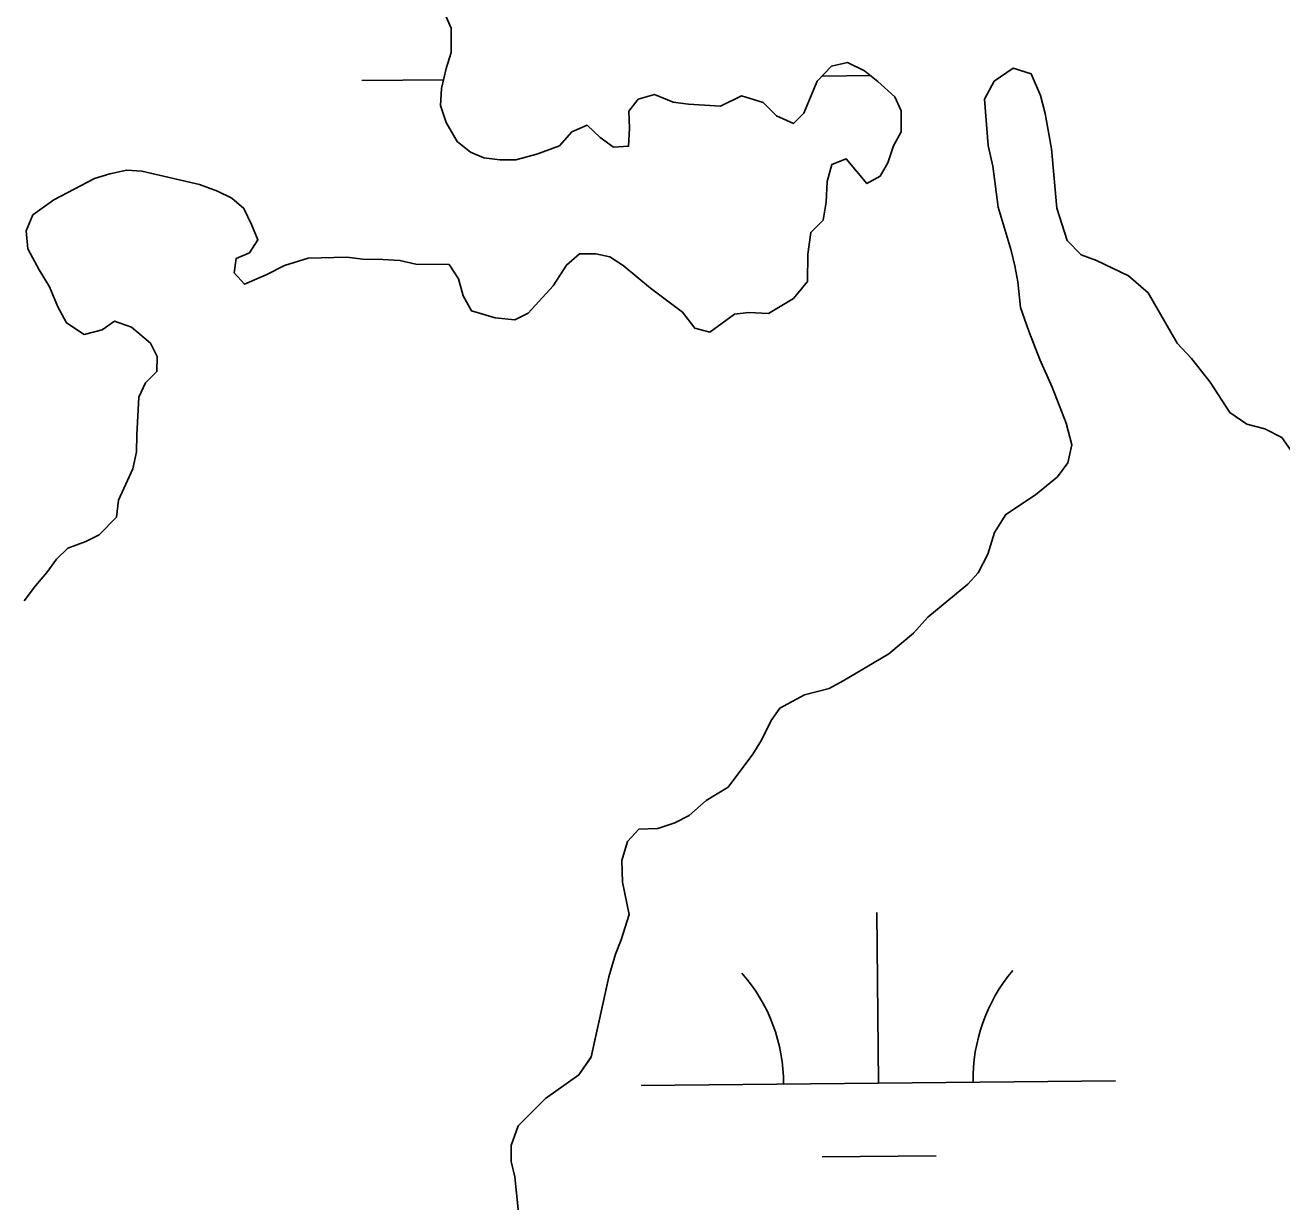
# Model space of a CAD drawing. Extents: x 3146026 to 3183936, y 897894 to 923344.
# Drawn here: x 3171442.8 to 3171707.8, y 907225.2 to 907473.5 of the extents above; entities that cross this region are included whole.
import ezdxf

# ---------------------------------------------------------------- set-up
doc = ezdxf.new("R2010")
doc.units = 0
for name, color, linetype in [('V-SITE-VEGE', 7, 'Continuous'), ('V-TOPO-SHOR', 7, 'Continuous'), ('V-WETL-SWMP', 7, 'Continuous')]:
    doc.layers.add(name, color=color, linetype=linetype)

msp = doc.modelspace()

# ---------------------------------------------------------------- linework, layer by layer
at = {"layer": 'V-SITE-VEGE'}
for p, q in [((3171530.93, 907476.9), (3171532.7, 907472.9)), ((3171532.7, 907472.9), (3171532.67, 907467.72)), ((3171532.67, 907467.72), (3171531.65, 907464.33)), ((3171612.88, 907464.87), (3171616.28, 907465.65)), ((3171616.28, 907465.65), (3171619.86, 907463.84)), ((3171531.65, 907464.33), (3171530.63, 907460.14)), ((3171609.87, 907461.7), (3171612.88, 907464.87)), ((3171619.86, 907463.84), (3171622.64, 907461.62)), ((3171647.19, 907461.69), (3171651.2, 907464.46)), ((3171651.2, 907464.46), (3171654.98, 907463.24)), ((3171654.98, 907463.24), (3171656.95, 907458.64)), ((3171530.63, 907460.14), (3171530.41, 907456.55)), ((3171607.04, 907454.93), (3171609.87, 907461.7)), ((3171622.64, 907461.62), (3171626.22, 907458.41)), ((3171645.17, 907457.91), (3171647.19, 907461.69)), ((3171570.12, 907455.33), (3171572.13, 907457.92)), ((3171572.13, 907457.92), (3171575.53, 907458.89)), ((3171575.53, 907458.89), (3171579.51, 907457.27)), ((3171579.51, 907457.27), (3171582.7, 907456.86)), ((3171589.49, 907456.42), (3171593.89, 907458.59)), ((3171593.89, 907458.59), (3171598.47, 907457.17)), ((3171626.22, 907458.41), (3171627.6, 907455.41)), ((3171645.92, 907448.12), (3171645.17, 907457.91)), ((3171656.95, 907458.64), (3171657.93, 907454.84)), ((3171530.41, 907456.55), (3171531.59, 907452.95)), ((3171570.3, 907451.74), (3171570.12, 907455.33)), ((3171582.7, 907456.86), (3171589.49, 907456.42)), ((3171598.47, 907457.17), (3171601.25, 907454.36)), ((3171604.83, 907452.74), (3171607.04, 907454.93)), ((3171627.6, 907455.41), (3171627.57, 907451.02)), ((3171657.93, 907454.84), (3171659.29, 907447.45)), ((3171531.59, 907452.95), (3171533.96, 907448.95)), ((3171558.12, 907451.01), (3171561.32, 907452.39)), ((3171561.32, 907452.39), (3171564.1, 907449.78)), ((3171601.25, 907454.36), (3171604.83, 907452.74)), ((3171555.51, 907448.03), (3171558.12, 907451.01)), ((3171564.1, 907449.78), (3171566.89, 907447.77)), ((3171570.08, 907447.95), (3171570.3, 907451.74)), ((3171627.57, 907451.02), (3171625.96, 907448.04)), ((3171533.96, 907448.95), (3171536.74, 907446.74)), ((3171536.74, 907446.74), (3171539.53, 907445.52)), ((3171550.71, 907446.26), (3171555.51, 907448.03)), ((3171566.89, 907447.77), (3171570.08, 907447.95)), ((3171625.96, 907448.04), (3171624.74, 907444.45)), ((3171646.89, 907443.73), (3171645.92, 907448.12)), ((3171659.29, 907447.45), (3171660.41, 907434.87)), ((3171539.53, 907445.52), (3171542.92, 907445.11)), ((3171542.92, 907445.11), (3171546.32, 907445.09)), ((3171546.32, 907445.09), (3171550.71, 907446.26)), ((3171612.97, 907444.12), (3171611.95, 907440.53)), ((3171615.97, 907445.3), (3171612.97, 907444.12)), ((3171620.33, 907440.08), (3171615.97, 907445.3)), ((3171624.74, 907444.45), (3171623.13, 907441.66)), ((3171460.68, 907442.17), (3171457.48, 907441.19)), ((3171464.28, 907442.95), (3171460.68, 907442.17)), ((3171467.47, 907442.73), (3171464.28, 907442.95)), ((3171479.63, 907439.87), (3171467.47, 907442.73)), ((3171623.13, 907441.66), (3171620.33, 907440.08)), ((3171648.04, 907435.14), (3171646.89, 907443.73)), ((3171457.48, 907441.19), (3171448.88, 907436.65)), ((3171483.41, 907438.45), (3171479.63, 907439.87)), ((3171611.95, 907440.53), (3171611.73, 907436.14)), ((3171448.88, 907436.65), (3171444.47, 907433.48)), ((3171486.4, 907437.04), (3171483.41, 907438.45)), ((3171488.98, 907434.83), (3171486.4, 907437.04)), ((3171611.73, 907436.14), (3171611.1, 907432.35)), ((3171444.47, 907433.48), (3171443.05, 907430.1)), ((3171490.56, 907431.43), (3171488.98, 907434.83)), ((3171650.78, 907425.95), (3171648.04, 907435.14)), ((3171660.41, 907434.87), (3171662.57, 907428.07)), ((3171491.94, 907428.23), (3171490.56, 907431.43)), ((3171611.1, 907432.35), (3171608.5, 907429.77)), ((3171443.05, 907430.1), (3171443.43, 907426.3)), ((3171490.13, 907425.44), (3171491.94, 907428.23)), ((3171608.5, 907429.77), (3171607.87, 907425.19)), ((3171443.43, 907426.3), (3171445.8, 907421.9)), ((3171487.32, 907424.26), (3171490.13, 907425.44)), ((3171651.56, 907422.75), (3171650.78, 907425.95)), ((3171662.57, 907428.07), (3171665.55, 907425.06)), ((3171486.91, 907421.27), (3171487.32, 907424.26)), ((3171497.5, 907422.81), (3171493.69, 907420.83)), ((3171502.49, 907424.38), (3171497.5, 907422.81)), ((3171510.68, 907424.53), (3171502.49, 907424.38)), ((3171514.07, 907424.11), (3171510.68, 907424.53)), ((3171518.26, 907424.09), (3171514.07, 907424.11)), ((3171521.85, 907423.87), (3171518.26, 907424.09)), ((3171525.24, 907423.05), (3171521.85, 907423.87)), ((3171532.22, 907423.01), (3171525.24, 907423.05)), ((3171534.2, 907420.01), (3171532.22, 907423.01)), ((3171556.97, 907422.88), (3171554.15, 907418.5)), ((3171559.77, 907425.25), (3171556.97, 907422.88)), ((3171563.17, 907425.24), (3171559.77, 907425.25)), ((3171566.16, 907424.62), (3171563.17, 907425.24)), ((3171568.94, 907422.81), (3171566.16, 907424.62)), ((3171574.7, 907417.99), (3171568.94, 907422.81)), ((3171607.87, 907425.19), (3171607.84, 907419.4)), ((3171665.55, 907425.06), (3171668.73, 907423.85)), ((3171668.73, 907423.85), (3171675.5, 907420.62)), ((3171445.8, 907421.9), (3171447.98, 907418.29)), ((3171489.09, 907418.86), (3171486.91, 907421.27)), ((3171493.69, 907420.83), (3171489.09, 907418.86)), ((3171652.14, 907419.35), (3171651.56, 907422.75)), ((3171675.5, 907420.62), (3171679.67, 907417)), ((3171447.98, 907418.29), (3171449.75, 907414.09)), ((3171535.18, 907416.41), (3171534.2, 907420.01)), ((3171554.15, 907418.5), (3171548.93, 907412.74)), ((3171581.46, 907412.96), (3171574.7, 907417.99)), ((3171607.84, 907419.4), (3171604.83, 907415.82)), ((3171652.71, 907413.96), (3171652.14, 907419.35)), ((3171536.96, 907413.21), (3171535.18, 907416.41)), ((3171604.83, 907415.82), (3171599.62, 907412.66)), ((3171679.67, 907417), (3171685.8, 907406.39)), ((3171449.75, 907414.09), (3171451.53, 907410.69)), ((3171541.94, 907411.78), (3171536.96, 907413.21)), ((3171548.93, 907412.74), (3171546.13, 907411.36)), ((3171584.04, 907409.55), (3171581.46, 907412.96)), ((3171592.43, 907412.5), (3171587.22, 907408.74)), ((3171595.43, 907412.88), (3171592.43, 907412.5)), ((3171599.62, 907412.66), (3171595.43, 907412.88)), ((3171654.48, 907408.96), (3171652.71, 907413.96)), ((3171451.53, 907410.69), (3171455.31, 907408.27)), ((3171459.1, 907409.25), (3171461.71, 907411.03)), ((3171461.71, 907411.03), (3171465.29, 907409.82)), ((3171465.29, 907409.82), (3171469.27, 907406.4)), ((3171546.13, 907411.36), (3171541.94, 907411.78)), ((3171587.22, 907408.74), (3171584.04, 907409.55)), ((3171455.31, 907408.27), (3171459.1, 907409.25)), ((3171656.84, 907402.96), (3171654.48, 907408.96)), ((3171469.27, 907406.4), (3171470.65, 907403.6)), ((3171685.8, 907406.39), (3171688.77, 907403.18)), ((3171470.65, 907403.6), (3171470.63, 907400.41)), ((3171659.4, 907397.16), (3171656.84, 907402.96)), ((3171688.77, 907403.18), (3171692.74, 907398.17)), ((3171470.63, 907400.41), (3171468.22, 907398.02)), ((3171468.22, 907398.02), (3171466.81, 907395.04)), ((3171662.35, 907389.56), (3171659.4, 907397.16)), ((3171692.74, 907398.17), (3171696.89, 907391.76)), ((3171466.81, 907395.04), (3171466.36, 907387.06)), ((3171696.89, 907391.76), (3171700.47, 907389.35)), ((3171663.53, 907384.96), (3171662.35, 907389.56)), ((3171700.47, 907389.35), (3171704.26, 907388.33)), ((3171466.36, 907387.06), (3171466.34, 907383.46)), ((3171704.26, 907388.33), (3171707.84, 907386.51)), ((3171707.84, 907386.51), (3171711.6, 907381.1)), ((3171466.34, 907383.46), (3171465.52, 907379.88)), ((3171662.71, 907381.18), (3171663.53, 907384.96)), ((3171660.5, 907378.19), (3171662.71, 907381.18)), ((3171465.52, 907379.88), (3171462.49, 907373.31)), ((3171655.88, 907374.43), (3171660.5, 907378.19)), ((3171462.49, 907373.31), (3171462.08, 907369.72)), ((3171649.67, 907370.27), (3171655.88, 907374.43)), ((3171647.26, 907366.49), (3171649.67, 907370.27)), ((3171462.08, 907369.72), (3171458.46, 907365.95)), ((3171455.66, 907364.57), (3171451.86, 907363.19)), ((3171458.46, 907365.95), (3171455.66, 907364.57)), ((3171645.84, 907361.91), (3171647.26, 907366.49)), ((3171451.86, 907363.19), (3171449.45, 907360.81)), ((3171643.82, 907357.93), (3171645.84, 907361.91)), ((3171449.45, 907360.81), (3171447.44, 907358.03)), ((3171447.44, 907358.03), (3171445.03, 907355.25)), ((3171641.61, 907355.55), (3171643.82, 907357.93)), ((3171445.03, 907355.25), (3171442.62, 907352.06)), ((3171633.19, 907348.61), (3171641.61, 907355.55)), ((3171630.18, 907345.23), (3171633.19, 907348.61)), ((3171624.96, 907340.87), (3171630.18, 907345.23)), ((3171615.35, 907335.14), (3171624.96, 907340.87)), ((3171607.15, 907332.19), (3171612.35, 907333.56)), ((3171612.35, 907333.56), (3171615.35, 907335.14)), ((3171601.95, 907329.43), (3171607.15, 907332.19)), ((3171600.14, 907326.84), (3171601.95, 907329.43)), ((3171598.12, 907322.66), (3171600.14, 907326.84)), ((3171596.31, 907319.68), (3171598.12, 907322.66)), ((3171591.08, 907312.72), (3171596.31, 907319.68)), ((3171586.48, 907309.95), (3171591.08, 907312.72)), ((3171582.86, 907306.78), (3171586.48, 907309.95)), ((3171579.86, 907305.2), (3171582.86, 907306.78)), ((3171569.86, 907301.27), (3171572.27, 907303.85)), ((3171572.27, 907303.85), (3171576.26, 907304.02)), ((3171576.26, 907304.02), (3171579.86, 907305.2)), ((3171568.64, 907297.28), (3171569.86, 907301.27)), ((3171568.81, 907292.69), (3171568.64, 907297.28)), ((3171570.18, 907285.9), (3171568.81, 907292.69)), ((3171568.55, 907280.52), (3171570.18, 907285.9)), ((3171567.33, 907277.53), (3171568.55, 907280.52)), ((3171565.91, 907272.75), (3171567.33, 907277.53)), ((3171562.23, 907255.8), (3171565.91, 907272.75)), ((3171559.61, 907252.03), (3171562.23, 907255.8)), ((3171552.6, 907247.08), (3171559.61, 907252.03)), ((3171546.78, 907241.32), (3171552.6, 907247.08)), ((3171545.36, 907237.14), (3171546.78, 907241.32)), ((3171545.34, 907233.75), (3171545.36, 907237.14)), ((3171546.12, 907230.55), (3171545.34, 907233.75)), ((3171546.88, 907222.97), (3171546.12, 907230.55))]:
    msp.add_line(p, q, dxfattribs=at)
at = {"layer": 'V-TOPO-SHOR'}
for points in [[(3171554.15, 907418.5), (3171556.97, 907422.88), (3171559.77, 907425.25), (3171563.17, 907425.24), (3171566.16, 907424.62), (3171568.94, 907422.81), (3171574.7, 907417.99), (3171581.46, 907412.96), (3171584.04, 907409.55), (3171587.23, 907408.74), (3171592.43, 907412.5), (3171595.43, 907412.88), (3171599.62, 907412.66), (3171604.83, 907415.82), (3171607.84, 907419.4), (3171607.87, 907425.19), (3171608.5, 907429.77), (3171611.1, 907432.35), (3171611.73, 907436.14), (3171611.95, 907440.53), (3171612.97, 907444.12), (3171615.97, 907445.3), (3171620.33, 907440.08), (3171623.13, 907441.66), (3171624.74, 907444.45), (3171625.96, 907448.04), (3171627.57, 907451.02), (3171627.6, 907455.41), (3171626.22, 907458.41), (3171622.64, 907461.62), (3171619.86, 907463.84), (3171616.28, 907465.65), (3171612.88, 907464.87), (3171609.87, 907461.7), (3171607.04, 907454.93), (3171604.83, 907452.74), (3171601.25, 907454.36), (3171598.47, 907457.17), (3171593.89, 907458.59), (3171589.49, 907456.42), (3171582.7, 907456.86), (3171579.51, 907457.27), (3171575.53, 907458.89), (3171572.13, 907457.92), (3171570.12, 907455.33), (3171570.3, 907451.74), (3171570.08, 907447.95), (3171566.89, 907447.77), (3171564.1, 907449.78), (3171561.32, 907452.39), (3171558.12, 907451.01), (3171555.51, 907448.03), (3171550.71, 907446.26), (3171546.32, 907445.09), (3171542.92, 907445.11), (3171539.53, 907445.52), (3171536.74, 907446.74), (3171533.96, 907448.95), (3171531.59, 907452.95), (3171530.41, 907456.55), (3171530.63, 907460.14), (3171531.65, 907464.33), (3171532.67, 907467.72), (3171532.7, 907472.9), (3171530.93, 907476.9)], [(3171546.88, 907222.96), (3171546.12, 907230.55), (3171545.34, 907233.75), (3171545.36, 907237.14), (3171546.78, 907241.32), (3171552.6, 907247.08), (3171559.61, 907252.03), (3171562.23, 907255.8), (3171565.91, 907272.75), (3171567.33, 907277.53), (3171568.55, 907280.52), (3171570.18, 907285.9), (3171568.81, 907292.69), (3171568.64, 907297.28), (3171569.86, 907301.27), (3171572.27, 907303.85), (3171576.26, 907304.02), (3171579.86, 907305.2), (3171582.86, 907306.78), (3171586.48, 907309.95), (3171591.08, 907312.72), (3171596.31, 907319.68), (3171598.12, 907322.66), (3171600.14, 907326.84), (3171601.95, 907329.43), (3171607.15, 907332.19), (3171612.35, 907333.56), (3171615.35, 907335.14), (3171624.96, 907340.87), (3171630.18, 907345.23), (3171633.19, 907348.61), (3171641.61, 907355.55), (3171643.82, 907357.93), (3171645.84, 907361.91), (3171647.26, 907366.49), (3171649.67, 907370.27), (3171655.88, 907374.43), (3171660.5, 907378.19), (3171662.71, 907381.18), (3171663.53, 907384.96), (3171662.35, 907389.56), (3171659.4, 907397.16), (3171656.84, 907402.96), (3171654.48, 907408.96), (3171652.71, 907413.96), (3171652.14, 907419.35), (3171651.56, 907422.75), (3171650.78, 907425.95), (3171648.04, 907435.14), (3171646.89, 907443.73), (3171645.92, 907448.12), (3171645.17, 907457.91), (3171647.19, 907461.69), (3171651.2, 907464.46), (3171654.98, 907463.24), (3171656.95, 907458.64), (3171657.93, 907454.84), (3171659.29, 907447.45), (3171660.41, 907434.87), (3171662.57, 907428.07), (3171665.55, 907425.06), (3171668.73, 907423.85), (3171675.5, 907420.62), (3171679.67, 907417), (3171685.8, 907406.39), (3171688.77, 907403.18), (3171692.74, 907398.17), (3171696.89, 907391.76), (3171700.47, 907389.35), (3171704.26, 907388.33), (3171707.84, 907386.51), (3171711.6, 907381.1)], [(3171442.62, 907352.06), (3171445.03, 907355.25), (3171447.44, 907358.03), (3171449.45, 907360.81), (3171451.86, 907363.19), (3171455.66, 907364.57), (3171458.46, 907365.95), (3171462.08, 907369.72), (3171462.49, 907373.31), (3171465.52, 907379.88), (3171466.34, 907383.46), (3171466.36, 907387.06), (3171466.81, 907395.04), (3171468.22, 907398.02), (3171470.63, 907400.41), (3171470.65, 907403.6), (3171469.27, 907406.4), (3171465.29, 907409.82), (3171461.71, 907411.03), (3171459.1, 907409.25), (3171455.31, 907408.27), (3171451.53, 907410.69), (3171449.75, 907414.09), (3171447.98, 907418.29), (3171445.8, 907421.9), (3171443.43, 907426.3), (3171443.05, 907430.1), (3171444.47, 907433.48), (3171448.88, 907436.65), (3171457.48, 907441.19), (3171460.68, 907442.17), (3171464.28, 907442.95), (3171467.47, 907442.73), (3171479.63, 907439.87), (3171483.41, 907438.45), (3171486.4, 907437.04), (3171488.98, 907434.83), (3171490.56, 907431.43), (3171491.94, 907428.23), (3171490.13, 907425.44), (3171487.33, 907424.26), (3171486.91, 907421.27), (3171489.09, 907418.86), (3171493.69, 907420.83), (3171497.5, 907422.81), (3171502.49, 907424.38), (3171510.68, 907424.53), (3171514.07, 907424.11), (3171518.26, 907424.09), (3171521.85, 907423.87), (3171525.24, 907423.05), (3171532.22, 907423.01), (3171534.2, 907420.01), (3171535.18, 907416.41), (3171536.96, 907413.21), (3171541.94, 907411.78), (3171546.13, 907411.36), (3171548.93, 907412.74), (3171554.15, 907418.5)]]:
    msp.add_lwpolyline(points, dxfattribs=at)
at = {"layer": 'V-WETL-SWMP'}
for p, q in [((3171610.9, 907462.78), (3171621.07, 907462.88)), ((3171513.81, 907461.81), (3171531.08, 907461.98)), ((3171622.77, 907250.28), (3171622.41, 907286.28)), ((3171572.77, 907249.78), (3171672.77, 907250.78)), ((3171610.93, 907234.73), (3171634.93, 907234.97))]:
    msp.add_line(p, q, dxfattribs=at)
for points in [[(3171530.93, 907476.9), (3171532.7, 907472.9), (3171532.67, 907467.71), (3171531.65, 907464.33), (3171530.63, 907460.14), (3171530.41, 907456.55), (3171531.59, 907452.95), (3171533.96, 907448.95), (3171536.74, 907446.74), (3171539.53, 907445.52), (3171542.92, 907445.11), (3171546.32, 907445.09), (3171550.71, 907446.26), (3171555.51, 907448.03), (3171558.12, 907451.01), (3171561.32, 907452.39), (3171564.1, 907449.78), (3171566.89, 907447.77), (3171570.08, 907447.95), (3171570.3, 907451.74), (3171570.12, 907455.33), (3171572.13, 907457.92), (3171575.53, 907458.89), (3171579.51, 907457.28), (3171582.7, 907456.86), (3171589.49, 907456.42), (3171593.89, 907458.59), (3171598.47, 907457.17), (3171601.25, 907454.36), (3171604.83, 907452.74), (3171607.04, 907454.93), (3171609.87, 907461.7), (3171612.88, 907464.87), (3171616.28, 907465.65), (3171619.86, 907463.84), (3171622.64, 907461.63), (3171626.22, 907458.41), (3171627.6, 907455.41), (3171627.57, 907451.02), (3171625.96, 907448.04), (3171624.74, 907444.45), (3171623.13, 907441.67), (3171620.33, 907440.08), (3171615.97, 907445.3), (3171612.97, 907444.12), (3171611.95, 907440.53), (3171611.72, 907436.14), (3171611.1, 907432.35), (3171608.5, 907429.77), (3171607.87, 907425.19), (3171607.84, 907419.4), (3171604.83, 907415.82), (3171599.62, 907412.66), (3171595.43, 907412.88), (3171592.43, 907412.5), (3171587.22, 907408.74), (3171584.04, 907409.55), (3171581.46, 907412.96), (3171574.7, 907417.99), (3171568.94, 907422.81), (3171566.16, 907424.62), (3171563.17, 907425.24), (3171559.77, 907425.25), (3171556.97, 907422.88), (3171554.15, 907418.5)], [(3171552.6, 907247.08), (3171559.61, 907252.03), (3171562.22, 907255.81), (3171565.91, 907272.75), (3171567.33, 907277.53), (3171568.55, 907280.52), (3171570.18, 907285.9), (3171568.82, 907292.69), (3171568.64, 907297.28), (3171569.86, 907301.27), (3171572.27, 907303.85), (3171576.26, 907304.02), (3171579.86, 907305.2), (3171582.86, 907306.78), (3171586.47, 907309.95), (3171591.08, 907312.72), (3171596.31, 907319.68), (3171598.12, 907322.66), (3171600.14, 907326.84), (3171601.95, 907329.43), (3171607.15, 907332.19), (3171612.35, 907333.56), (3171615.35, 907335.14), (3171624.96, 907340.87), (3171630.18, 907345.23), (3171633.19, 907348.61), (3171641.61, 907355.55), (3171643.82, 907357.93), (3171645.84, 907361.91), (3171647.26, 907366.49), (3171649.67, 907370.27), (3171655.88, 907374.43), (3171660.5, 907378.19), (3171662.71, 907381.17), (3171663.53, 907384.96), (3171662.35, 907389.56), (3171659.4, 907397.16), (3171656.84, 907402.96), (3171654.48, 907408.96), (3171652.71, 907413.96), (3171652.14, 907419.35), (3171651.56, 907422.75), (3171650.78, 907425.95), (3171648.04, 907435.14), (3171646.89, 907443.73), (3171645.92, 907448.12), (3171645.17, 907457.91), (3171647.19, 907461.69), (3171651.2, 907464.46), (3171654.98, 907463.24), (3171656.95, 907458.64), (3171657.93, 907454.84), (3171659.29, 907447.45), (3171660.41, 907434.87), (3171662.57, 907428.07), (3171665.55, 907425.06), (3171668.73, 907423.85), (3171675.5, 907420.62), (3171679.67, 907417), (3171685.8, 907406.39), (3171688.77, 907403.18), (3171692.74, 907398.17), (3171696.89, 907391.76), (3171700.47, 907389.35), (3171704.26, 907388.33), (3171707.84, 907386.51), (3171711.6, 907381.1)], [(3171554.15, 907418.5), (3171548.93, 907412.74), (3171546.13, 907411.36), (3171541.94, 907411.78), (3171536.96, 907413.21), (3171535.18, 907416.41), (3171534.2, 907420.01), (3171532.22, 907423.01), (3171525.24, 907423.05), (3171521.85, 907423.87), (3171518.26, 907424.09), (3171514.07, 907424.11), (3171510.68, 907424.53), (3171502.49, 907424.38), (3171497.5, 907422.81), (3171493.69, 907420.83), (3171489.09, 907418.86), (3171486.91, 907421.27), (3171487.33, 907424.26), (3171490.13, 907425.44), (3171491.94, 907428.23), (3171490.56, 907431.43), (3171488.98, 907434.83), (3171486.4, 907437.04), (3171483.41, 907438.45), (3171479.63, 907439.87), (3171467.47, 907442.73), (3171464.28, 907442.95), (3171460.68, 907442.17), (3171457.48, 907441.19), (3171448.88, 907436.65), (3171444.47, 907433.48), (3171443.05, 907430.1), (3171443.43, 907426.3), (3171445.8, 907421.9), (3171447.98, 907418.29), (3171449.75, 907414.09), (3171451.53, 907410.69), (3171455.31, 907408.27), (3171459.1, 907409.25), (3171461.71, 907411.03), (3171465.29, 907409.82), (3171469.27, 907406.4), (3171470.65, 907403.6), (3171470.63, 907400.41), (3171468.22, 907398.02), (3171466.81, 907395.04), (3171466.36, 907387.06), (3171466.34, 907383.47), (3171465.53, 907379.88), (3171462.49, 907373.31), (3171462.08, 907369.72), (3171458.46, 907365.95), (3171455.66, 907364.57), (3171451.86, 907363.19), (3171449.45, 907360.81), (3171447.44, 907358.03), (3171445.03, 907355.25), (3171442.62, 907352.07)], [(3171546.87, 907222.96), (3171546.12, 907230.55), (3171545.34, 907233.75), (3171545.36, 907237.14), (3171546.78, 907241.32), (3171552.6, 907247.08)]]:
    msp.add_lwpolyline(points, dxfattribs=at)
for centre, start, end in [((3171567.53, 907250.21), 359.7992, 41.3429), ((3171678.01, 907251.31), 139.7992, 181.3429)]:
    msp.add_arc(centre, 35.25, start, end, dxfattribs=at)

doc.saveas('drawing.dxf')
